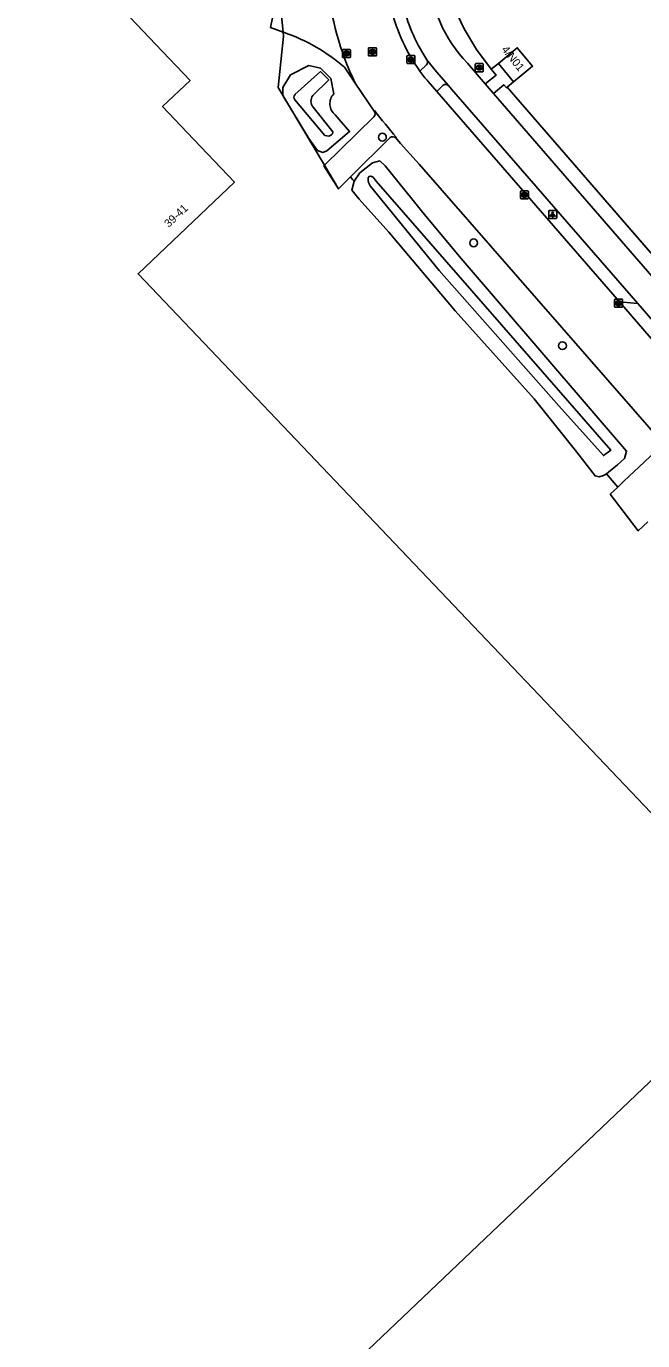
# Model space of a CAD drawing. Extents: x 156141 to 158132, y 385651 to 388399.
# Drawn here: x 156440.2 to 156517.2, y 387638.5 to 387802.7 of the extents above; entities that cross this region are included whole.
import ezdxf

# ---------------------------------------------------------------- set-up
doc = ezdxf.new("R2010")
doc.units = 0
for name, color, linetype in [('IMGEO_Berm_groen', 7, 'Continuous'), ('IMGEO_Boom', 7, 'Continuous'), ('IMGEO_Brandkraan', 7, 'Continuous'), ('IMGEO_Erf', 7, 'Continuous'), ('IMGEO_Fietspad_gesloten', 7, 'Continuous'), ('IMGEO_Fietspad_open', 7, 'Continuous'), ('IMGEO_Groenvoorziening', 7, 'Continuous'), ('IMGEO_Hek', 7, 'Continuous'), ('IMGEO_Kolk', 7, 'Continuous'), ('IMGEO_Lichtpunt', 7, 'Continuous'), ('IMGEO_Pand', 7, 'Continuous'), ('IMGEO_Pand_nummerreeks', 7, 'Continuous'), ('IMGEO_Rijbaan_lokaal_gesloten', 7, 'Continuous'), ('IMGEO_Rijbaan_lokaal_open', 7, 'Continuous'), ('IMGEO_Rioolput', 7, 'Continuous'), ('IMGEO_Voetpad_open', 7, 'Continuous'), ('IMGEO_Waterloop', 7, 'Continuous')]:
    doc.layers.add(name, color=color, linetype=linetype)

msp = doc.modelspace()

# ---------------------------------------------------------------- linework, layer by layer
at = {"layer": 'IMGEO_Berm_groen'}
for points in [[(156512.66, 387746.76), (156512.94, 387746.94), (156514.04, 387747.87), (156514.91, 387748.67), (156515.18, 387749.6), (156494.51, 387773.64), (156490.09, 387778.93), (156485.01, 387785.21), (156484.34, 387785.84), (156483.45, 387785.58), (156481.85, 387784.36), (156481.14, 387783.3)], [(156481.14, 387783.3), (156480.94, 387783.52), (156480.68, 387783.84)], [(156514.09, 387745.1), (156512.66, 387746.76)]]:
    msp.add_lwpolyline(points, dxfattribs=at)
at = {"layer": 'IMGEO_Boom'}
for centre in [(156484.67, 387788.8), (156496.08, 387775.6), (156507.17, 387762.76)]:
    msp.add_circle(centre, 0.489, dxfattribs=at)
at = {"layer": 'IMGEO_Brandkraan'}
for p, q in [((156496.28, 387797.06), (156496.28, 387797.91)), ((156496.35, 387797.99), (156497.2, 387797.99)), ((156497.2, 387796.98), (156496.35, 387796.98)), ((156496.79, 387797.21), (156496.76, 387797.21)), ((156496.77, 387797.76), (156496.79, 387797.76)), ((156497.28, 387797.91), (156497.28, 387797.06))]:
    msp.add_line(p, q, dxfattribs=at)
for points in [[(156496.28, 387797.06), (156496.28, 387797.91)], [(156496.35, 387797.99), (156497.2, 387797.99)], [(156497.2, 387796.98), (156496.35, 387796.98)], [(156496.62, 387797.68), (156496.62, 387797.28), (156496.84, 387797.28)], [(156496.86, 387797.68), (156496.62, 387797.68)], [(156496.8, 387797.6), (156496.75, 387797.6), (156496.75, 387797.53)], [(156496.75, 387797.53), (156496.8, 387797.53)], [(156496.81, 387797.45), (156496.75, 387797.45), (156496.75, 387797.37)], [(156496.75, 387797.37), (156496.81, 387797.37)], [(156497.28, 387797.91), (156497.28, 387797.06)]]:
    msp.add_lwpolyline(points, dxfattribs=at)
for centre, radius, start, end in [((156496.35, 387797.91), 0.0765, 91.552, 178.448), ((156496.35, 387797.91), 0.0765, 91.552, 178.448), ((156496.35, 387797.06), 0.0765, 181.552, 268.448), ((156496.35, 387797.06), 0.0765, 181.552, 268.448), ((156496.8, 387797.57), 0.0379, 267.8285, 90.9355), ((156496.81, 387797.41), 0.0404, 269.8759, 90.5077), ((156496.84, 387797.54), 0.251, 268.6676, 293.5347), ((156496.86, 387797.54), 0.145, 59.4692, 91.5367), ((156496.89, 387797.59), 0.0922, 285.5137, 58.1501), ((156496.89, 387797.4), 0.105, 301.3115, 78.989), ((156497.2, 387797.91), 0.0765, 1.552, 88.448), ((156497.2, 387797.91), 0.0765, 1.552, 88.448), ((156497.2, 387797.06), 0.0765, 271.552, 358.448), ((156497.2, 387797.06), 0.0765, 271.552, 358.448)]:
    msp.add_arc(centre, radius, start, end, dxfattribs=at)
for centre, major_axis, ratio, start_param, end_param in [((156496.76, 387797.48), (-0.387, 0.002), 0.722429, 4.712389, 7.853982), ((156496.79, 387797.48), (-0.39, 0.002), 0.717154, 1.570796, 4.712389)]:
    msp.add_ellipse(centre, major_axis=major_axis, ratio=ratio, start_param=start_param, end_param=end_param, dxfattribs=at)
at = {"layer": 'IMGEO_Erf'}
for points in [[(156478.77, 387791.59), (156480.57, 387789.51), (156477.71, 387787.11), (156477.21, 387786.91), (156476.58, 387787.13), (156475.49, 387788.63), (156472.23, 387794.01), (156472.22, 387794.99), (156473.17, 387796.59), (156475.46, 387797.74), (156476.95, 387797.42), (156477.6, 387796.77)], [(156477.6, 387796.77), (156477.68, 387796.68), (156478.23, 387796.13), (156478.6, 387794.21)], [(156512.66, 387746.76), (156512.3, 387746.54), (156511.77, 387746.37), (156511.25, 387746.48), (156508.98, 387749.45), (156503.65, 387756.12), (156493.77, 387767.11), (156485.49, 387776.95), (156481.76, 387781.06), (156480.86, 387782.2), (156481.14, 387783.3)]]:
    msp.add_lwpolyline(points, dxfattribs=at)
msp.add_arc((156479.92, 387792.98), 1.81, 137.184, 230.4616, dxfattribs=at)
at = {"layer": 'IMGEO_Fietspad_gesloten'}
for points in [[(156489.85, 387799.1), (156490.23, 387798.46)], [(156490.23, 387798.46), (156491.41, 387796.97), (156492.91, 387795.26)], [(156495.29, 387798.03), (156497.52, 387795.46)], [(156498.54, 387794.28), (156497.52, 387795.46)], [(156492.91, 387795.26), (156493.32, 387794.79), (156516.57, 387768.03)], [(156521.58, 387767.69), (156498.54, 387794.28)]]:
    msp.add_lwpolyline(points, dxfattribs=at)
for centre, radius, start, end in [((156507.92, 387810.17), 17.51, 183.2997, 223.8585), ((156506.64, 387809.69), 19.85, 190.9014, 212.2412)]:
    msp.add_arc(centre, radius, start, end, dxfattribs=at)
at = {"layer": 'IMGEO_Fietspad_open'}
for points in [[(156489.35, 387797.07), (156490.17, 387797.85)], [(156491.47, 387794.5), (156492.27, 387795.3)], [(156480.68, 387783.84), (156479.2, 387782.37), (156479.17, 387782.34), (156477.36, 387785.23), (156477.44, 387785.31), (156483.59, 387791.36)], [(156485.65, 387788.77), (156480.68, 387783.84)]]:
    msp.add_lwpolyline(points, dxfattribs=at)
for centre, radius, start, end in [((156489.81, 387798.19), 0.497, 316.1583, 32.8642), ((156492.56, 387794.91), 0.492, 45.0929, 126.6977), ((156483.24, 387791.73), 0.511, 313.0256, 40.4797), ((156485.97, 387788.29), 0.578, 47.7297, 124.2587)]:
    msp.add_arc(centre, radius, start, end, dxfattribs=at)
at = {"layer": 'IMGEO_Groenvoorziening'}
for points in [[(156498.26, 387797.3), (156496.43, 387799.76), (156494.89, 387802.35), (156493.58, 387805.06), (156492.83, 387807.99), (156492.71, 387811.02), (156493.24, 387813.99), (156494.32, 387816.81), (156496.09, 387819.26), (156498.14, 387821.48), (156500.32, 387823.54), (156622.58, 387939.49), (156649.33, 387932.1), (156782.83, 387784.44), (156820.8, 387742.43), (156821.88, 387739.62), (156865.49, 387691.34), (156868.19, 387690), (156873.6, 387683.82)], [(156500.25, 387795.05), (156524.12, 387767.53)]]:
    msp.add_lwpolyline(points, dxfattribs=at)
at = {"layer": 'IMGEO_Hek'}
for points in [[(156478.17, 387835.35), (156473.07, 387830.43), (156476.08, 387826.79), (156473.23, 387814.91), (156473.11, 387814.29), (156472.11, 387809.27), (156471.69, 387807.8), (156471.78, 387806.9), (156472.26, 387801.93), (156472.31, 387801.44), (156471.63, 387795), (156477.44, 387785.31), (156479.2, 387782.37)], [(156498.26, 387797.3), (156496.43, 387799.76), (156494.89, 387802.35), (156493.58, 387805.06), (156492.83, 387807.99), (156492.71, 387811.02), (156493.24, 387813.99), (156494.32, 387816.81), (156496.09, 387819.26), (156498.14, 387821.48), (156500.32, 387823.54)], [(156529.9, 387760.87), (156500.25, 387795.05)]]:
    msp.add_lwpolyline(points, dxfattribs=at)
at = {"layer": 'IMGEO_Kolk'}
for p, q in [((156487.72, 387798.07), (156487.72, 387798.92)), ((156487.8, 387798.99), (156488.65, 387798.99)), ((156488.21, 387798.77), (156488.24, 387798.77)), ((156488.73, 387798.92), (156488.73, 387798.07)), ((156488.65, 387797.99), (156487.8, 387797.99)), ((156488.23, 387798.21), (156488.21, 387798.21)), ((156501.93, 387781.17), (156501.93, 387782.03)), ((156502, 387782.1), (156502.86, 387782.1)), ((156502.86, 387781.1), (156502, 387781.1)), ((156502.42, 387781.88), (156502.44, 387781.88)), ((156502.44, 387781.32), (156502.42, 387781.32)), ((156502.93, 387782.03), (156502.93, 387781.17)), ((156513.68, 387767.63), (156513.68, 387768.49)), ((156513.75, 387768.56), (156514.61, 387768.56)), ((156514.61, 387767.56), (156513.75, 387767.56)), ((156514.19, 387767.78), (156514.16, 387767.78)), ((156514.17, 387768.34), (156514.19, 387768.34)), ((156514.68, 387768.49), (156514.68, 387767.63))]:
    msp.add_line(p, q, dxfattribs=at)
for points in [[(156487.72, 387798.07), (156487.72, 387798.92)], [(156487.8, 387798.99), (156488.65, 387798.99)], [(156488.04, 387798.69), (156488.17, 387798.69), (156488.17, 387798.54), (156488.3, 387798.69), (156488.46, 387798.69), (156488.32, 387798.54), (156488.47, 387798.29), (156488.32, 387798.29), (156488.23, 387798.46), (156488.17, 387798.39), (156488.17, 387798.29), (156488.04, 387798.29), (156488.04, 387798.69)], [(156488.73, 387798.92), (156488.73, 387798.07)], [(156488.65, 387797.99), (156487.8, 387797.99)], [(156501.93, 387781.17), (156501.93, 387782.03)], [(156502, 387782.1), (156502.86, 387782.1)], [(156502.86, 387781.1), (156502, 387781.1)], [(156502.25, 387781.8), (156502.37, 387781.8), (156502.37, 387781.65), (156502.5, 387781.8), (156502.67, 387781.8), (156502.52, 387781.65), (156502.67, 387781.4), (156502.52, 387781.4), (156502.44, 387781.56), (156502.37, 387781.5), (156502.37, 387781.4), (156502.25, 387781.4), (156502.25, 387781.8)], [(156502.93, 387782.03), (156502.93, 387781.17)], [(156513.68, 387767.63), (156513.68, 387768.49)], [(156513.75, 387768.56), (156514.61, 387768.56)], [(156514.61, 387767.56), (156513.75, 387767.56)], [(156514, 387768.26), (156514.12, 387768.26), (156514.12, 387768.11), (156514.25, 387768.26), (156514.42, 387768.26), (156514.27, 387768.11), (156514.42, 387767.86), (156514.27, 387767.86), (156514.19, 387768.02), (156514.12, 387767.96), (156514.12, 387767.86), (156514, 387767.86), (156514, 387768.26)], [(156514.68, 387768.49), (156514.68, 387767.63)]]:
    msp.add_lwpolyline(points, dxfattribs=at)
for centre, start, end in [((156487.8, 387798.92), 91.552, 178.448), ((156487.8, 387798.92), 91.552, 178.448), ((156488.65, 387798.92), 1.552, 88.448), ((156488.65, 387798.92), 1.552, 88.448), ((156487.8, 387798.07), 181.552, 268.448), ((156487.8, 387798.07), 181.552, 268.448), ((156488.65, 387798.07), 271.552, 358.448), ((156488.65, 387798.07), 271.552, 358.448), ((156502.01, 387782.02), 91.552, 178.448), ((156502.01, 387782.02), 91.552, 178.448), ((156502.01, 387781.18), 181.552, 268.448), ((156502.01, 387781.18), 181.552, 268.448), ((156502.85, 387782.02), 1.552, 88.448), ((156502.85, 387782.02), 1.552, 88.448), ((156502.85, 387781.18), 271.552, 358.448), ((156502.85, 387781.18), 271.552, 358.448), ((156513.76, 387768.48), 91.552, 178.448), ((156513.76, 387768.48), 91.552, 178.448), ((156513.76, 387767.63), 181.552, 268.448), ((156513.76, 387767.63), 181.552, 268.448), ((156514.6, 387768.48), 1.552, 88.448), ((156514.6, 387768.48), 1.552, 88.448), ((156514.6, 387767.63), 271.552, 358.448), ((156514.6, 387767.63), 271.552, 358.448)]:
    msp.add_arc(centre, 0.0765, start, end, dxfattribs=at)
for centre, major_axis, ratio, start_param, end_param in [((156488.21, 387798.49), (-0.387, 0.002), 0.722429, 4.712389, 7.853982), ((156488.24, 387798.49), (-0.39, 0.002), 0.717154, 1.570796, 4.712389), ((156502.42, 387781.6), (-0.387, 0.002), 0.722429, 4.712389, 7.853982), ((156502.44, 387781.6), (-0.39, 0.002), 0.717154, 1.570796, 4.712389), ((156514.17, 387768.06), (-0.387, 0.002), 0.722429, 4.712389, 7.853982), ((156514.19, 387768.06), (-0.39, 0.002), 0.717154, 1.570796, 4.712389)]:
    msp.add_ellipse(centre, major_axis=major_axis, ratio=ratio, start_param=start_param, end_param=end_param, dxfattribs=at)
at = {"layer": 'IMGEO_Lichtpunt'}
for p, q in [((156505.45, 387779.53), (156505.45, 387778.73)), ((156505.45, 387779.53), (156505.45, 387778.73)), ((156506.35, 387779.63), (156505.54, 387779.63)), ((156506.35, 387779.63), (156505.54, 387779.63)), ((156506.45, 387778.73), (156506.45, 387779.53)), ((156506.45, 387778.73), (156506.45, 387779.53)), ((156505.54, 387778.63), (156506.35, 387778.63)), ((156505.54, 387778.63), (156506.35, 387778.63))]:
    msp.add_line(p, q, dxfattribs=at)
for points in [[(156505.82, 387779.2), (156505.86, 387779.17), (156505.67, 387778.91), (156505.64, 387778.94), (156505.82, 387779.2)], [(156505.92, 387779.15), (156505.97, 387779.15), (156505.97, 387778.83), (156505.92, 387778.83), (156505.92, 387779.15)], [(156506.03, 387779.17), (156506.07, 387779.2), (156506.26, 387778.93), (156506.22, 387778.91), (156506.03, 387779.17)]]:
    msp.add_lwpolyline(points, dxfattribs=at)
msp.add_circle((156505.95, 387779.33), 0.0994, dxfattribs=at)
for centre, start, end in [((156505.54, 387779.53), 90, 180), ((156505.54, 387779.53), 90, 180), ((156506.35, 387779.53), 0, 90), ((156506.35, 387779.53), 0, 90), ((156505.54, 387778.73), 180, 270), ((156505.54, 387778.73), 180, 270), ((156506.35, 387778.73), 270, 0), ((156506.35, 387778.73), 270, 360)]:
    msp.add_arc(centre, 0.0946, start, end, dxfattribs=at)
at = {"layer": 'IMGEO_Pand'}
for points in [[(156370.75, 387890.36), (156456.37, 387800.39)], [(156456.37, 387800.39), (156460.64, 387795.89), (156457.2, 387792.62), (156460.27, 387789.4), (156466.18, 387783.18), (156454.13, 387771.74), (156550.24, 387670.79), (156549.85, 387670.41), (156549.54, 387670.74), (156534.24, 387656.3), (156534.55, 387655.98), (156534.16, 387655.61), (156518.91, 387671.61), (156443.43, 387599.81), (156351.83, 387512.64)], [(156501.07, 387795.72), (156503.44, 387797.66), (156501.53, 387799.97), (156499.17, 387798.02)], [(156499.17, 387798.02), (156501.07, 387795.72)]]:
    msp.add_lwpolyline(points, dxfattribs=at)
at = {"layer": 'IMGEO_Rijbaan_lokaal_gesloten'}
for points in [[(156481.27, 387795.54), (156483.63, 387792.06)], [(156491.47, 387794.5), (156490.4, 387795.75)], [(156514.28, 387768.22), (156491.47, 387794.5)], [(156483.63, 387792.06), (156483.7, 387792.13)], [(156486.43, 387788.75), (156486.36, 387788.72)], [(156486.36, 387788.72), (156486.95, 387788), (156489.28, 387785.43), (156518.88, 387751.54)], [(156531.28, 387748.63), (156525.44, 387755.36), (156514.28, 387768.22)], [(156516.57, 387768.03), (156514.28, 387768.22)], [(156516.57, 387768.03), (156527.85, 387755.04), (156531.44, 387750.9)]]:
    msp.add_lwpolyline(points, dxfattribs=at)
for centre, radius, start, end in [((156514.58, 387811.49), 36.94, 185.3732, 205.5799), ((156507.42, 387810.03), 22.24, 193.9683, 215.6728), ((156498.04, 387802.93), 10.48, 214.0218, 223.2019), ((156547.18, 387840.61), 79.88, 217.3691, 220.486)]:
    msp.add_arc(centre, radius, start, end, dxfattribs=at)
at = {"layer": 'IMGEO_Rijbaan_lokaal_open'}
for points in [[(156472.41, 387801.88), (156472.26, 387801.93), (156470.68, 387802.52), (156471.62, 387806.94), (156471.78, 387806.9), (156473.44, 387806.43)], [(156481.27, 387795.54), (156479.95, 387797.53)], [(156514.09, 387745.1), (156514.81, 387745.78), (156515.55, 387746.48), (156516.7, 387747.58), (156518.86, 387749.64), (156518.88, 387751.54)], [(156517.83, 387740.76), (156516.64, 387739.63), (156513.15, 387744.2), (156514.09, 387745.1)]]:
    msp.add_lwpolyline(points, dxfattribs=at)
msp.add_arc((156464.71, 387779.8), 23.38, 49.3261, 70.7874, dxfattribs=at)
at = {"layer": 'IMGEO_Rioolput'}
for p, q in [((156479.67, 387798.83), (156479.67, 387799.68)), ((156479.74, 387799.76), (156480.6, 387799.76)), ((156480.6, 387798.76), (156479.74, 387798.76)), ((156480.18, 387798.98), (156480.15, 387798.98)), ((156480.16, 387799.54), (156480.18, 387799.54)), ((156480.67, 387799.68), (156480.67, 387798.83)), ((156482.93, 387799.04), (156482.93, 387799.89)), ((156483, 387799.97), (156483.85, 387799.97)), ((156483.85, 387798.96), (156483, 387798.96)), ((156483.41, 387799.74), (156483.44, 387799.74)), ((156483.44, 387799.19), (156483.41, 387799.19)), ((156483.93, 387799.89), (156483.93, 387799.04))]:
    msp.add_line(p, q, dxfattribs=at)
for points in [[(156479.67, 387798.83), (156479.67, 387799.68)], [(156479.74, 387799.76), (156480.6, 387799.76)], [(156480.6, 387798.76), (156479.74, 387798.76)], [(156480.26, 387799.45), (156480.01, 387799.46), (156480.01, 387799.06)], [(156480.01, 387799.06), (156480.13, 387799.06), (156480.13, 387799.22), (156480.14, 387799.22)], [(156480.18, 387799.38), (156480.13, 387799.38), (156480.13, 387799.29)], [(156480.13, 387799.29), (156480.18, 387799.29)], [(156480.19, 387799.19), (156480.26, 387799.06), (156480.4, 387799.06), (156480.33, 387799.18)], [(156480.67, 387799.68), (156480.67, 387798.83)], [(156482.93, 387799.04), (156482.93, 387799.89)], [(156483, 387799.97), (156483.85, 387799.97)], [(156483.85, 387798.96), (156483, 387798.96)], [(156483.51, 387799.66), (156483.26, 387799.66), (156483.26, 387799.26)], [(156483.26, 387799.26), (156483.39, 387799.26), (156483.39, 387799.43), (156483.4, 387799.43)], [(156483.44, 387799.58), (156483.39, 387799.58), (156483.39, 387799.5)], [(156483.39, 387799.5), (156483.44, 387799.5)], [(156483.44, 387799.4), (156483.52, 387799.26), (156483.65, 387799.26), (156483.59, 387799.39)], [(156483.93, 387799.89), (156483.93, 387799.04)]]:
    msp.add_lwpolyline(points, dxfattribs=at)
for centre, radius, start, end in [((156479.75, 387799.68), 0.0765, 91.552, 178.448), ((156479.75, 387799.68), 0.0765, 91.552, 178.448), ((156479.75, 387798.83), 0.0765, 181.552, 268.448), ((156479.75, 387798.83), 0.0765, 181.552, 268.448), ((156480.14, 387799.17), 0.0533, 26.0293, 88.6989), ((156480.19, 387799.28), 0.0964, 77.0061, 93.1865), ((156480.17, 387799.48), 0.19, 274.7715, 282.9687), ((156480.2, 387799.34), 0.0378, 276.6634, 79.6772), ((156480.26, 387799.34), 0.109, 350.3612, 89.416), ((156480.26, 387799.34), 0.112, 277.5842, 350.9817), ((156480.24, 387799.13), 0.108, 29.5134, 73.7905), ((156480.59, 387799.68), 0.0765, 1.552, 88.448), ((156480.59, 387799.68), 0.0765, 1.552, 88.448), ((156480.59, 387798.83), 0.0765, 271.552, 358.448), ((156480.59, 387798.83), 0.0765, 271.552, 358.448), ((156483, 387799.89), 0.0765, 91.552, 178.448), ((156483, 387799.89), 0.0765, 91.552, 178.448), ((156483, 387799.04), 0.0765, 181.552, 268.448), ((156483, 387799.04), 0.0765, 181.552, 268.448), ((156483.4, 387799.37), 0.0533, 26.0293, 88.6989), ((156483.45, 387799.49), 0.0964, 77.0061, 93.1865), ((156483.42, 387799.69), 0.19, 274.7715, 282.9687), ((156483.46, 387799.54), 0.0378, 276.6634, 79.6772), ((156483.51, 387799.55), 0.109, 350.3612, 89.416), ((156483.51, 387799.55), 0.112, 277.5842, 350.9817), ((156483.5, 387799.34), 0.108, 29.5134, 73.7905), ((156483.85, 387799.89), 0.0765, 1.552, 88.448), ((156483.85, 387799.89), 0.0765, 1.552, 88.448), ((156483.85, 387799.04), 0.0765, 271.552, 358.448), ((156483.85, 387799.04), 0.0765, 271.552, 358.448)]:
    msp.add_arc(centre, radius, start, end, dxfattribs=at)
for centre, major_axis, ratio, start_param, end_param in [((156480.16, 387799.26), (-0.387, 0.002), 0.722429, 4.712389, 7.853982), ((156480.18, 387799.26), (-0.39, 0.002), 0.717154, 1.570796, 4.712389), ((156483.41, 387799.46), (-0.387, 0.002), 0.722429, 4.712389, 7.853982), ((156483.44, 387799.46), (-0.39, 0.002), 0.717154, 1.570796, 4.712389)]:
    msp.add_ellipse(centre, major_axis=major_axis, ratio=ratio, start_param=start_param, end_param=end_param, dxfattribs=at)
at = {"layer": 'IMGEO_Voetpad_open'}
for points in [[(156497.52, 387795.46), (156498.88, 387796.55), (156498.26, 387797.3)], [(156498.26, 387797.3), (156498.27, 387797.31), (156499.17, 387798.02)], [(156498.54, 387794.28), (156499.86, 387795.36), (156500.16, 387794.98), (156500.25, 387795.05)], [(156501.07, 387795.72), (156500.25, 387795.05)]]:
    msp.add_lwpolyline(points, dxfattribs=at)
at = {"layer": 'IMGEO_Waterloop'}
for points in [[(156475.97, 387794.02), (156477.96, 387795.95), (156476.93, 387796.99), (156473.74, 387794.14)], [(156473.73, 387793.45), (156477.49, 387789.03), (156477.98, 387788.91), (156478.3, 387789.09), (156478.45, 387789.24), (156478.47, 387789.46)], [(156478.47, 387789.46), (156476.02, 387792.54)], [(156506.73, 387755.23), (156491.76, 387772.17), (156483.15, 387782.71), (156482.94, 387783.14), (156482.87, 387783.45), (156482.88, 387783.71), (156483.01, 387783.9), (156483.21, 387783.94), (156483.51, 387783.8), (156483.87, 387783.32), (156513.2, 387749.7), (156512.28, 387749.03), (156506.73, 387755.23)]]:
    msp.add_lwpolyline(points, dxfattribs=at)
for centre, radius, start, end in [((156474.11, 387793.79), 0.503, 136.0368, 222.2978), ((156476.94, 387793.31), 1.2, 143.6443, 219.7707)]:
    msp.add_arc(centre, radius, start, end, dxfattribs=at)

# ---------------------------------------------------------------- texts
at = {"layer": 'IMGEO_Pand_nummerreeks'}
for s, rotation, p in [('4/N01', 308.5007, (156499.5, 387799.74)), ('39-41', 43.3901, (156457.97, 387777.46))]:
    msp.add_text(s, height=1, rotation=rotation, dxfattribs=at).set_placement(p)

doc.saveas('drawing.dxf')
